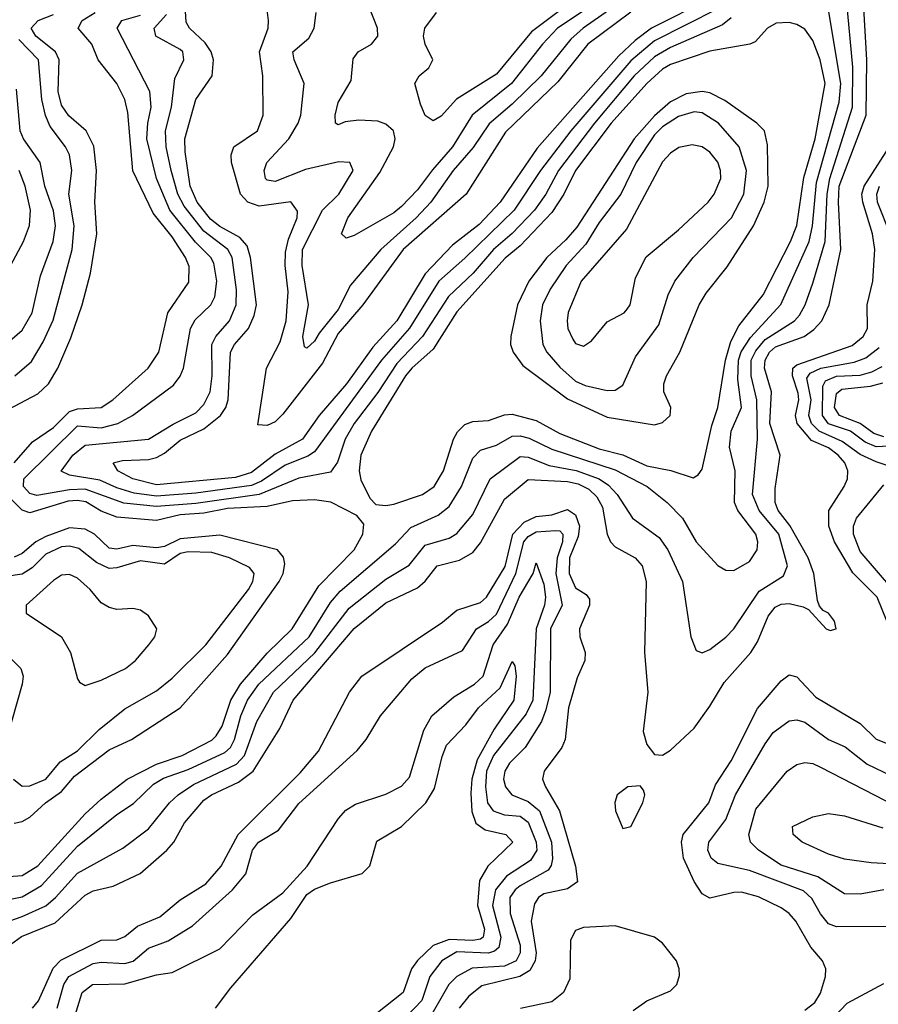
# Model space of a CAD drawing. Header units: inches. Extents: x 884549 to 1028252, y 526810 to 653624.
# Tile 998 of 1056: x 1015724 to 1017896, y 632000 to 634492. Entities that reach past the tile are written whole.
import ezdxf

# ---------------------------------------------------------------- set-up
doc = ezdxf.new("R2010")
doc.units = ezdxf.units.IN
doc.header["$MEASUREMENT"] = 0
doc.layers.add('B0613', color=7, linetype='Continuous')

msp = doc.modelspace()

# ---------------------------------------------------------------- linework, layer by layer
at = {"layer": 'B0613', "color": 5}
for points, elevation in [([(1017243.1, 634576.9), (1017084.3, 634470), (1017046.4, 634430), (1016968.3, 634330), (1016868.8, 634250), (1016819.1, 634170), (1016767.9, 634112.1), (1016730, 634060.7), (1016690, 634018.9), (1016670, 634003.1), (1016570, 633945.4), (1016550, 633939.1), (1016538.3, 633950), (1016554.2, 633990), (1016634.9, 634105.1), (1016669.6, 634170), (1016673.8, 634190), (1016669.5, 634210), (1016650, 634227.7), (1016630, 634235.1), (1016582.2, 634237.8), (1016547, 634233), (1016530, 634226), (1016522.9, 634230), (1016521.6, 634250), (1016530, 634282.4), (1016562.5, 634337.5), (1016567.4, 634392.6), (1016579.8, 634410), (1016613.5, 634430), (1016629.8, 634450), (1016628.8, 634470), (1016605.7, 634530)], 1840), ([(1017263.3, 634550), (1017149.7, 634470), (1017117.8, 634442.2), (1017043.2, 634350), (1016970, 634277.5), (1016911.7, 634228.3), (1016871.4, 634168.6), (1016820.9, 634110), (1016764.1, 634030), (1016727.1, 633990), (1016637.6, 633910), (1016560.4, 633819.6), (1016530, 633758.2), (1016481.3, 633698.7), (1016470, 633678.4), (1016450, 633660.3), (1016444.2, 633664.2), (1016440.1, 633690), (1016454.9, 633770), (1016438.4, 633870), (1016439.8, 633910), (1016490.4, 634009.6), (1016530.9, 634050), (1016567.7, 634110), (1016558.7, 634130), (1016531.7, 634131.7), (1016447.2, 634112.8), (1016370, 634081.8), (1016350, 634085.2), (1016345.9, 634090), (1016342.5, 634110), (1016349.3, 634130), (1016404.8, 634190), (1016428.3, 634230), (1016434.9, 634250), (1016443.4, 634330), (1016418.7, 634390), (1016415, 634410), (1016455.3, 634444.7), (1016468.6, 634470), (1016474, 634510)], 1860), ([(1015650, 632194.7), (1015730, 632222.6), (1015790, 632249.2), (1015814.5, 632270), (1015870, 632331.5), (1015984.7, 632395.3), (1016050, 632443.8), (1016103.1, 632510), (1016124.5, 632530), (1016164, 632556), (1016272.6, 632607.4), (1016293, 632630), (1016324.1, 632715.9), (1016365.9, 632790), (1016470.9, 632889.1), (1016557.2, 633002.8), (1016650, 633076.2), (1016708.8, 633111.2), (1016750, 633161.6), (1016810, 633179.5), (1016830, 633191.4), (1016870, 633239.8), (1016913.7, 633330), (1016990, 633386.3), (1017010, 633384.8), (1017063.2, 633363.2), (1017131.2, 633351.2), (1017189.4, 633329.4), (1017213.3, 633313.4), (1017235.5, 633290), (1017274.4, 633230), (1017341.4, 633181.4), (1017363.2, 633150), (1017400.3, 633070), (1017421.4, 632930), (1017435.1, 632895.1), (1017450, 632889.2), (1017470, 632897.8), (1017510, 632929.5), (1017530, 632950.2), (1017594.7, 633045.3), (1017655.7, 633084.3), (1017666.3, 633110), (1017644.1, 633190), (1017594.5, 633250), (1017577.3, 633290), (1017590.2, 633429.8), (1017588.4, 633530), (1017573.9, 633590), (1017574.2, 633630), (1017585.9, 633654.1), (1017610, 633682.1), (1017684.1, 633730), (1017696.4, 633743.6), (1017710.9, 633770), (1017730, 633825.2), (1017761.4, 633930), (1017766.3, 634050), (1017773, 634090), (1017830.7, 634270), (1017831.5, 634371.5), (1017815.2, 634544.8)], 1940), ([(1017470, 634545.6), (1017321.8, 634470), (1017280.7, 634439.3), (1017239.9, 634400.2), (1017033.1, 634166.9), (1016939.7, 634030), (1016886.3, 633973.7), (1016818.5, 633921.5), (1016750, 633848.8), (1016677.6, 633730), (1016616.9, 633663.1), (1016550.8, 633570), (1016481.6, 633490), (1016439.6, 633430), (1016370, 633392), (1016310, 633345.9), (1016270, 633333.3), (1016070, 633314.6), (1016009.9, 633330), (1015972.5, 633350), (1015960.3, 633370), (1015983.7, 633376.3), (1016050, 633378.3), (1016070, 633383.8), (1016090, 633394.4), (1016130, 633427.4), (1016190, 633456.3), (1016231.8, 633490), (1016245.3, 633510), (1016251.7, 633530), (1016257.5, 633650), (1016267, 633670), (1016303.2, 633710), (1016317.3, 633742.7), (1016322.8, 633770), (1016308.1, 633890), (1016299.3, 633919.3), (1016280.7, 633940.7), (1016230, 633967.9), (1016206.8, 633986.8), (1016173.1, 634030), (1016155.6, 634070), (1016142.4, 634157.6), (1016141.9, 634190), (1016170, 634290), (1016211, 634350), (1016214.7, 634390), (1016208.1, 634410), (1016193, 634433), (1016153.4, 634470), (1016145.1, 634485.1), (1016142, 634542)], 1920), ([(1017270, 634510.8), (1017161.2, 634430), (1017085.4, 634334.6), (1016953.1, 634206.9), (1016853, 634050), (1016693.8, 633910), (1016592.1, 633770), (1016530, 633697.4), (1016490, 633622.8), (1016390, 633493.2), (1016370, 633474.3), (1016350, 633464.5), (1016326.4, 633466.4), (1016348.5, 633610), (1016383.3, 633676.7), (1016398.1, 633730), (1016403, 633803), (1016395.7, 633870), (1016396.7, 633903.3), (1016404.2, 633935.9), (1016426.3, 633990), (1016426.7, 634006.8), (1016410, 634030.7), (1016330, 634019.5), (1016301.1, 634030), (1016282.2, 634050), (1016259.9, 634130), (1016258.9, 634150), (1016266.1, 634170), (1016325.8, 634210), (1016339.6, 634250), (1016338.9, 634350), (1016330.3, 634410), (1016352.4, 634470), (1016353.8, 634490), (1016348.4, 634530)], 1880), ([(1017110, 634528.9), (1017018.7, 634461.3), (1016930, 634353.9), (1016829.2, 634290.8), (1016790, 634247.4), (1016770, 634235.6), (1016750, 634249.5), (1016737.7, 634277.7), (1016723.8, 634330), (1016734.7, 634350), (1016759.1, 634370), (1016768.7, 634390), (1016749.9, 634430), (1016745.2, 634450), (1016748.6, 634470), (1016778.2, 634510)], 1820), ([(1015650, 632256.3), (1015730, 632271.6), (1015779, 632301), (1015870, 632399.9), (1015970, 632480.5), (1016011.7, 632508.3), (1016062.9, 632557.1), (1016087.9, 632572.1), (1016150, 632594), (1016242.9, 632637.1), (1016256.9, 632650), (1016267.5, 632670), (1016283.3, 632730), (1016300.4, 632770), (1016329, 632810), (1016455.9, 632930), (1016510, 633016.9), (1016534.4, 633045.6), (1016674.8, 633165.2), (1016713.4, 633206.6), (1016782.3, 633237.7), (1016810, 633259.4), (1016841.8, 633310), (1016870, 633382.1), (1016890, 633402.4), (1016930, 633415.2), (1016970, 633437.8), (1016990, 633438.8), (1017012.5, 633432.5), (1017070, 633404.5), (1017230, 633352.8), (1017310.8, 633310), (1017361.9, 633270), (1017400.9, 633230), (1017435.1, 633170), (1017490, 633110.1), (1017510, 633098.3), (1017530, 633097.5), (1017570, 633120.5), (1017589.4, 633150), (1017591, 633170), (1017586.1, 633190), (1017540.6, 633250), (1017532.2, 633270), (1017533.7, 633350), (1017519.4, 633410), (1017523.8, 633450), (1017550, 633510), (1017540.8, 633580.8), (1017542.3, 633630), (1017548.7, 633651.3), (1017572.2, 633687.8), (1017649.2, 633770.8), (1017720.7, 633930), (1017729.6, 633970), (1017739.8, 634079.8), (1017796.8, 634283.2), (1017800.7, 634330), (1017770, 634517)], 1960), ([(1015682.2, 632137.8), (1015728.7, 632171.3), (1015813.6, 632206.4), (1015890, 632276.4), (1015910, 632287.1), (1015960.8, 632299.2), (1016029.1, 632330.9), (1016096.4, 632390), (1016114.3, 632410), (1016141.1, 632458.9), (1016190, 632516.3), (1016209.5, 632530.5), (1016277.6, 632562.4), (1016314.5, 632590), (1016381.9, 632698.1), (1016415.7, 632770), (1016570, 632951), (1016650, 633016.3), (1016730, 633053.7), (1016749.4, 633070.6), (1016779.6, 633110), (1016836.3, 633123.7), (1016870, 633143.5), (1016890, 633168.1), (1016950, 633278.3), (1017010, 633327.7), (1017110, 633322.7), (1017136.7, 633316.7), (1017163.6, 633303.6), (1017184, 633284), (1017198.4, 633258.4), (1017209.6, 633189.6), (1017218.5, 633170), (1017230, 633157.9), (1017281, 633130), (1017298.6, 633110), (1017308.5, 633070), (1017304.8, 632890), (1017313, 632790), (1017300.9, 632690), (1017310, 632657.1), (1017330, 632632), (1017350, 632630.3), (1017370, 632642.8), (1017430, 632699), (1017470, 632754.1), (1017505.7, 632814.3), (1017573, 632890), (1017590, 632917.6), (1017617.4, 632982.6), (1017635.1, 633004.9), (1017650, 633012.4), (1017670, 633013.9), (1017705.7, 633005.7), (1017719.1, 632999.1), (1017763.7, 632950), (1017774.3, 632945.7), (1017789, 632950), (1017785.1, 632970), (1017770, 632989.6), (1017756.3, 632996.3), (1017747.2, 633007.3), (1017741.7, 633021.7), (1017733.1, 633090), (1017718.6, 633130), (1017672, 633212), (1017642.2, 633250), (1017635, 633270), (1017634.8, 633305.2), (1017647.8, 633390), (1017621.7, 633470), (1017626, 633550), (1017608.3, 633610), (1017609.4, 633630), (1017620.2, 633650), (1017636, 633664), (1017708.4, 633690), (1017732.5, 633707.5), (1017752.7, 633730), (1017771.7, 633770), (1017801.4, 633910), (1017794.8, 634030), (1017796.8, 634070), (1017864.9, 634250), (1017866.4, 634390), (1017859.4, 634520.6)], 1920), ([(1015694.8, 633505.2), (1015770, 633545), (1015796.6, 633570), (1015820.3, 633610), (1015853.2, 633686.8), (1015882.4, 633770), (1015902.8, 633850), (1015919.5, 633950), (1015914.3, 634030), (1015918.5, 634110), (1015911.3, 634171.3), (1015892.6, 634210), (1015848.1, 634248.1), (1015830, 634275.2), (1015821.6, 634310), (1015823.9, 634390), (1015814.6, 634410), (1015764.7, 634450), (1015753.4, 634470), (1015770.4, 634490), (1015810, 634504.7)], 2020), ([(1015710, 633370.4), (1015756.9, 633423.1), (1015810, 633459.5), (1015850, 633500.1), (1015870, 633506.9), (1015930, 633510.4), (1015959.7, 633530), (1016049.3, 633610), (1016075.7, 633650), (1016099, 633750), (1016152.2, 633827.8), (1016153.1, 633866.9), (1016143.4, 633890), (1016110, 633942.4), (1016062.1, 634002.1), (1016010, 634109), (1015997.2, 634257.2), (1015990.3, 634290), (1015969.5, 634330), (1015922.3, 634390), (1015906.7, 634430), (1015872.3, 634470), (1015882.5, 634490), (1015915.4, 634510)], 1980), ([(1017523.5, 634496.5), (1017501.7, 634478.3), (1017370, 634421.2), (1017330, 634397.9), (1017278.1, 634350), (1017178.1, 634230), (1017086.5, 634110), (1017054.7, 634050), (1017026.5, 634010), (1016970, 633950.5), (1016922.5, 633910), (1016870.8, 633850), (1016808.8, 633791.2), (1016743, 633690), (1016678.3, 633621.7), (1016630, 633547.9), (1016570.1, 633470), (1016547.6, 633430), (1016527.9, 633372.1), (1016510, 633346.3), (1016430, 633331.7), (1016329.8, 633290.2), (1016170, 633267.1), (1016070, 633259.5), (1015987.8, 633267.8), (1015890, 633303.3), (1015850, 633301.9), (1015767.7, 633287.7), (1015750, 633292.8), (1015733.4, 633310), (1015734.5, 633330), (1015870, 633464.2), (1015930, 633459.2), (1015971.9, 633470), (1016009.3, 633490), (1016113.2, 633566.8), (1016130.3, 633589.7), (1016138.4, 633610), (1016155.7, 633710), (1016167.8, 633732.2), (1016207.7, 633770), (1016217.5, 633790), (1016222.4, 633830), (1016215.4, 633875.4), (1016207.3, 633890), (1016168.7, 633928.6), (1016103.8, 634010), (1016070.4, 634090), (1016045.4, 634190), (1016048, 634230), (1016056.9, 634270), (1016053.2, 634310), (1015970.4, 634470), (1015982.4, 634490), (1016030, 634503.3)], 1960), ([(1017490, 634519.3), (1017330, 634438.5), (1017270, 634387.5), (1017118.4, 634210), (1017041, 634110), (1016974.9, 634010), (1016850, 633888), (1016783.9, 633830), (1016710, 633710.9), (1016639.1, 633630), (1016470, 633397.9), (1016453.2, 633386.8), (1016395.7, 633364.3), (1016336, 633324), (1016310, 633313.2), (1016170, 633293.8), (1016070, 633285.7), (1016013.6, 633293.6), (1015970, 633306.8), (1015926.5, 633326.5), (1015850, 633339.1), (1015829.1, 633349.1), (1015858.4, 633390), (1015890, 633415.1), (1016050, 633429.8), (1016111.9, 633468.1), (1016170, 633496.9), (1016190, 633517.5), (1016205.9, 633550), (1016210.7, 633590), (1016210.2, 633670), (1016219.9, 633690), (1016254.5, 633730), (1016272, 633770), (1016272.1, 633807.9), (1016261.9, 633890), (1016250.4, 633910.4), (1016190, 633956.4), (1016139.7, 634019.7), (1016123.9, 634050), (1016107.3, 634110), (1016094.6, 634170), (1016092.7, 634210), (1016108.4, 634270), (1016116.8, 634343.2), (1016139, 634390), (1016136.7, 634410), (1016130, 634416.2), (1016068.4, 634450), (1016064.5, 634470), (1016095, 634505)], 1940), ([(1015711.9, 633590), (1015753.6, 633626.4), (1015783.4, 633676.6), (1015808.7, 633731.3), (1015857.1, 633910), (1015861.5, 633970), (1015848.4, 634050), (1015856.1, 634110), (1015849.9, 634150), (1015840.1, 634170), (1015801.4, 634221.4), (1015789.3, 634249.3), (1015779.7, 634290), (1015771.8, 634390), (1015721.6, 634441.6)], 2040), ([(1015590, 633585.7), (1015730, 633705.8), (1015755.7, 633750), (1015776.4, 633843.6), (1015808.6, 633930), (1015815, 633970), (1015810, 634007.6), (1015788, 634070), (1015775.6, 634130), (1015734, 634190), (1015725, 634210), (1015715.7, 634315.7)], 2060), ([(1017941.4, 632910), (1017892.9, 633030), (1017831.7, 633091.7), (1017785.4, 633170), (1017770.7, 633210), (1017770.5, 633249.5), (1017809.5, 633310), (1017817.8, 633330), (1017819.1, 633350), (1017811.4, 633370), (1017794.4, 633390), (1017770, 633408.5), (1017726.7, 633426.7), (1017690.7, 633470), (1017686.3, 633490), (1017694.8, 633530), (1017693.5, 633546.5), (1017678.6, 633590), (1017679.8, 633610), (1017690, 633618.6), (1017830, 633667.2), (1017857.6, 633690), (1017868.1, 633710), (1017867.2, 633770), (1017882.3, 633830), (1017886.9, 633910), (1017881.4, 633950), (1017856.4, 634030), (1017854.5, 634050), (1017859.9, 634070), (1017937.1, 634190)], 1880), ([(1015662.4, 633797.6), (1015733.4, 633930), (1015749, 633971), (1015751.5, 634010), (1015738.2, 634070), (1015722.9, 634110)], 2080), ([(1017927, 633947), (1017893.7, 634030), (1017891.7, 634050), (1017899.1, 634070)], 1860), ([(1017915.4, 633364.6), (1017890, 633372.8), (1017850, 633391.2), (1017804.1, 633424.1), (1017746.3, 633450), (1017727.2, 633470), (1017719.9, 633490), (1017725.6, 633530), (1017715.2, 633584.8), (1017723.1, 633596.9), (1017750.3, 633609.7), (1017834.7, 633625.3), (1017864.3, 633635.7), (1017898.1, 633661.9)], 1860), ([(1017970, 633414.8), (1017890, 633411), (1017862.8, 633422.8), (1017825.6, 633450), (1017770, 633469.2), (1017754.7, 633490), (1017755.4, 633564.6), (1017762.4, 633577.6), (1017790, 633589.9), (1017850, 633592.5), (1017879.6, 633600.4), (1017905.8, 633614.2)], 1840), ([(1017910, 633435.8), (1017884.6, 633444.6), (1017849.7, 633469.7), (1017797.7, 633490), (1017785.3, 633510), (1017790, 633545.8), (1017803.4, 633556.6), (1017875.7, 633564.3), (1017907.3, 633572.7)], 1820), ([(1015650, 632319.9), (1015730, 632326.2), (1015770, 632350.4), (1015890, 632481.7), (1015930, 632519.2), (1015995.8, 632570), (1016070, 632607.5), (1016135.4, 632630), (1016210, 632668.7), (1016221, 632679), (1016236.2, 632703.8), (1016258.1, 632770), (1016282.6, 632810), (1016350, 632888.8), (1016413.4, 632950), (1016480.8, 633059.2), (1016570.3, 633150), (1016592.4, 633190), (1016594.7, 633214.7), (1016576.9, 633236.9), (1016510.8, 633270.8), (1016470, 633277), (1016414.1, 633274.1), (1016350, 633259.9), (1016250, 633254.4), (1016190, 633242.6), (1016130, 633238.4), (1016070, 633224.6), (1015970, 633233.1), (1015930, 633247.9), (1015891.3, 633271.3), (1015870, 633275.2), (1015847.1, 633272.9), (1015750, 633243.9), (1015730, 633250.3), (1015668.4, 633310)], 1980), ([(1017932.7, 633050), (1017850, 633145.7), (1017832.9, 633190), (1017833.2, 633210), (1017840.9, 633230), (1017910, 633314.6)], 1860), ([(1015756.6, 631990), (1015771.5, 632008.5), (1015808.5, 632091.5), (1015828.4, 632111.6), (1015930, 632162.6), (1015970, 632163.2), (1015990, 632171.9), (1016022, 632198), (1016078.4, 632221.6), (1016130, 632264.1), (1016195, 632305), (1016233.3, 632350), (1016276.7, 632430), (1016433.9, 632586.1), (1016479.8, 632640.2), (1016558.4, 632790), (1016589.4, 632830), (1016793.1, 632966.9), (1016830, 632997), (1016890, 633016.9), (1016904.7, 633030), (1016952, 633108), (1016971.1, 633190), (1016999.9, 633220.1), (1017030, 633234.8), (1017070, 633238.7), (1017110, 633252), (1017130, 633239), (1017140.2, 633210), (1017136.3, 633183.7), (1017114.5, 633130), (1017113.7, 633090), (1017130, 633053.9), (1017157, 633037), (1017164.9, 633024.9), (1017165.6, 633010), (1017139.9, 632950), (1017141.2, 632930), (1017154.7, 632890), (1017153.5, 632870), (1017134.1, 632825.9), (1017112.4, 632750), (1017103.8, 632670), (1017095, 632650), (1017050.9, 632590), (1017046.8, 632570), (1017053.6, 632550), (1017089.1, 632490), (1017129.5, 632350), (1017134.8, 632310), (1017110, 632292.4), (1017050, 632279.4), (1017036, 632270), (1017025.8, 632254.2), (1017017.6, 632210), (1017030.4, 632130), (1017028.2, 632110), (1017014.6, 632085.4), (1016989.4, 632070.6), (1016893.4, 632046.6), (1016859.7, 632020.3), (1016835.4, 631990)], 1880), ([(1015710, 632458.1), (1015730, 632462.4), (1015750, 632473.3), (1015789.5, 632510), (1015830, 632538.8), (1015862.9, 632577.1), (1015950, 632644), (1016007.2, 632670), (1016130, 632750.5), (1016250, 632885.3), (1016380.4, 633070), (1016390.2, 633090), (1016394.5, 633114.5), (1016391.7, 633131.7), (1016375.8, 633150), (1016230, 633187.3), (1016130, 633177.8), (1016090, 633158.8), (1016070, 633155.1), (1016010, 633161.3), (1015970, 633152), (1015950, 633154.3), (1015913.5, 633190), (1015890, 633202.3), (1015850, 633205.6), (1015790, 633184.2), (1015765, 633170), (1015730, 633140.6), (1015710, 633131.5)], 2020), ([(1015818.6, 631990), (1015836, 632050), (1015848.1, 632070), (1015910, 632103.3), (1015930, 632106.6), (1015990, 632103), (1016010.9, 632109.1), (1016050, 632142.2), (1016099.6, 632160.4), (1016161, 632199), (1016262.5, 632290), (1016295.7, 632330), (1016313.2, 632390), (1016327.7, 632410), (1016379, 632441), (1016430, 632507.9), (1016577.7, 632642.3), (1016600.6, 632670), (1016636.3, 632730), (1016716.2, 632823.8), (1016750, 632851.1), (1016844.5, 632895.5), (1016879.4, 632950), (1016910, 632968.7), (1016930, 632987.5), (1016979, 633090), (1016999.3, 633170), (1017010, 633184.2), (1017030, 633195.7), (1017079.3, 633199.3), (1017090, 633198), (1017098, 633190), (1017097.3, 633170), (1017083.6, 633130), (1017080, 633090), (1017095.9, 633010), (1017067, 632950), (1017065.9, 632790), (1017055.2, 632744.8), (1017044.3, 632715.7), (1017002.2, 632650), (1016962.6, 632610), (1016950.8, 632590), (1016948, 632570), (1016953.1, 632550), (1016969.1, 632530), (1017010, 632513.3), (1017039.1, 632490), (1017069.1, 632410), (1017071.9, 632368.1), (1017068.5, 632351.5), (1017060.4, 632339.6), (1016990, 632299.5), (1016977.1, 632290), (1016964, 632270), (1016964.9, 632230), (1016990, 632150), (1016990, 632130), (1016979.6, 632110), (1016950, 632096.8), (1016868.9, 632091.1), (1016830, 632070.6), (1016809.7, 632050.3), (1016750, 631945.3)], 1860), ([(1015708.7, 632570), (1015730, 632552.3), (1015750, 632552.6), (1015790.4, 632570), (1015826.5, 632613.5), (1015870, 632641.4), (1015924.7, 632695.3), (1015990, 632748.1), (1016070, 632793.6), (1016110, 632825.2), (1016194.8, 632910), (1016302.8, 633050), (1016313.8, 633070), (1016317.3, 633090), (1016305.6, 633105.6), (1016255, 633130), (1016210, 633143), (1016150, 633144.9), (1016130, 633140.5), (1016090, 633113.8), (1016030, 633121.9), (1015970, 633104.4), (1015950, 633103.2), (1015918, 633118), (1015873.7, 633153.7), (1015850, 633159.2), (1015830, 633157.4), (1015790, 633138.8), (1015755.6, 633104.4), (1015730, 633088.9), (1015690, 633082.5)], 2040), ([(1015863.8, 631970), (1015882.2, 632030), (1015907.9, 632050), (1015990, 632051.6), (1016070, 632074.2), (1016110, 632080.3), (1016230, 632140.7), (1016313.8, 632226.2), (1016390, 632281.7), (1016451.2, 632350), (1016530.6, 632470), (1016549.1, 632490.9), (1016573.4, 632506.6), (1016650, 632531.4), (1016690, 632552.3), (1016710, 632574.9), (1016746.4, 632693.6), (1016766.7, 632730), (1016821.8, 632778.2), (1016874.1, 632810), (1016896.3, 632830), (1016921.6, 632910), (1016957.6, 632962.4), (1016987.4, 633030), (1017022.6, 633090), (1017030, 633117.4), (1017050, 633062.8), (1017053.7, 633030), (1017051.5, 633010), (1017030.2, 632950), (1017021.8, 632770), (1017004.8, 632735.2), (1016922.1, 632630), (1016905.1, 632590), (1016901.9, 632550), (1016907.7, 632510), (1016921.5, 632490), (1016950, 632479.3), (1016990, 632475.7), (1017010, 632460.6), (1017030.8, 632410), (1017032, 632390), (1017016.4, 632363.6), (1016955.4, 632324.6), (1016927.4, 632290), (1016920.2, 632250), (1016940.7, 632170), (1016936.3, 632143.7), (1016925.4, 632134.6), (1016910, 632129.8), (1016830, 632133), (1016791.7, 632110), (1016761.4, 632070), (1016741.3, 632010), (1016703.7, 631970)], 1840), ([(1015690, 632887.1), (1015727.3, 632850), (1015732.6, 632830), (1015730.7, 632810), (1015691, 632670)], 2040), ([(1016219.6, 631990), (1016258.5, 632041.5), (1016410, 632217), (1016450, 632277.5), (1016470, 632291.2), (1016510, 632307.3), (1016590, 632331.1), (1016610, 632350.2), (1016627, 632413), (1016690, 632450.1), (1016751.7, 632510), (1016773.6, 632546.4), (1016792.7, 632627.3), (1016804, 632656), (1016852.4, 632707.6), (1016884.9, 632750), (1016939.5, 632800.5), (1016970, 632867.4), (1016976.7, 632856.7), (1016979.9, 632830), (1016973.9, 632770), (1016923.9, 632696.1), (1016881.5, 632618.5), (1016867.9, 632570), (1016865.3, 632534.7), (1016867.6, 632487.6), (1016878.2, 632458.2), (1016901.8, 632441.8), (1016953.4, 632430), (1016971.1, 632410), (1016908.2, 632350), (1016886.9, 632313.1), (1016882.1, 632250), (1016899.4, 632190), (1016896.5, 632170), (1016890, 632164.5), (1016870, 632161.5), (1016810, 632164.1), (1016770, 632148.7), (1016730, 632111.2), (1016715.3, 632090), (1016694.4, 632030), (1016625.3, 631974.7)], 1820), ([(1017710, 631985.1), (1017735.6, 632004.4), (1017750, 632028), (1017762, 632070), (1017762.8, 632090), (1017755, 632110), (1017724.8, 632144.8), (1017687.1, 632210), (1017670.2, 632230.2), (1017650, 632244.5), (1017592.4, 632272.4), (1017550, 632283.8), (1017530, 632283.2), (1017470, 632268.4), (1017450, 632279.9), (1017430, 632311.1), (1017403.4, 632370), (1017397.6, 632410), (1017402.1, 632430), (1017467.3, 632510), (1017484.4, 632555.6), (1017523.8, 632616.2), (1017590, 632748.5), (1017650, 632818.6), (1017670, 632834), (1017690, 632828.3), (1017737.4, 632777.4), (1017850, 632710.5), (1017890, 632670.9), (1017970, 632639.6)], 1880), ([(1017916.7, 632196.7), (1017790, 632196.3), (1017770, 632204), (1017750, 632228.6), (1017727.9, 632267.9), (1017706.9, 632286.9), (1017570, 632338.8), (1017490, 632356.2), (1017473.4, 632370), (1017464.6, 632390), (1017466.9, 632410), (1017510, 632467.6), (1017534.5, 632530), (1017610, 632659.1), (1017630, 632688.2), (1017670, 632717.2), (1017690, 632719.6), (1017710, 632714.4), (1017770, 632670.1), (1017811.6, 632651.6), (1017867.6, 632607.6), (1017970, 632558.8)], 1860), ([(1017910.1, 632289.9), (1017850, 632278.5), (1017810, 632279.9), (1017742.9, 632322.9), (1017650, 632352.3), (1017593.1, 632390), (1017572.7, 632410), (1017568.5, 632430), (1017585.9, 632494.1), (1017665, 632590), (1017690, 632606.6), (1017710, 632612.3), (1017730, 632609.6), (1017750, 632600.3), (1017941.2, 632501.2)], 1840), ([(1017970, 632353.3), (1017877.9, 632357.8), (1017810, 632367.4), (1017770, 632379.6), (1017702.8, 632410), (1017680.3, 632430), (1017678.9, 632450), (1017730, 632474.8), (1017770, 632482.6), (1017810, 632476.8), (1017907, 632447)], 1820), ([(1017275.7, 631984.3), (1017310, 632008.5), (1017370, 632033.9), (1017386.2, 632050), (1017392.7, 632072.7), (1017392.4, 632090), (1017385.3, 632110), (1017350, 632155.1), (1017329.9, 632169.9), (1017230, 632198.4), (1017150, 632194.6), (1017130, 632187), (1017117.3, 632162.7), (1017115.3, 632064.7), (1017099.2, 632030), (1017070, 632005.9), (1016990.8, 631989.2)], 1920), ([(1017766.4, 631950), (1017816.8, 632003.2), (1017910, 632052.6)], 1860)]:
    msp.add_lwpolyline(points, dxfattribs=dict(at, elevation=elevation))
for points, elevation in [([(1017670, 634484.5), (1017637.2, 634482.8), (1017615.8, 634470), (1017584.2, 634435.9), (1017570.6, 634429.4), (1017470, 634412.4), (1017370, 634378), (1017350, 634366.2), (1017310, 634330.5), (1017219.9, 634230), (1017129.6, 634110), (1017100.1, 634050), (1017070, 634003.5), (1016990, 633919.6), (1016952.1, 633887.9), (1016830, 633752.3), (1016770, 633657.5), (1016715.9, 633610), (1016699.5, 633590), (1016614.1, 633450), (1016587, 633390), (1016583, 633350), (1016586.9, 633326.9), (1016610, 633281.1), (1016625.2, 633265.2), (1016650, 633261.9), (1016670, 633266), (1016742.9, 633290), (1016772.1, 633310), (1016795.7, 633350), (1016821.4, 633430), (1016831.6, 633448.4), (1016850, 633467.6), (1016870, 633474.9), (1016910, 633477), (1016950, 633491.9), (1016970, 633493), (1017030, 633477.1), (1017090, 633444.1), (1017190, 633405.6), (1017250, 633390.5), (1017310, 633362.8), (1017371.1, 633351.1), (1017427.9, 633332.1), (1017440.5, 633339.5), (1017450, 633354.4), (1017475.1, 633464.9), (1017489.9, 633510), (1017509.1, 633630), (1017522.8, 633677.2), (1017543.4, 633716.6), (1017604.8, 633795.2), (1017673.8, 633930), (1017689.4, 633970.6), (1017707.6, 634092.4), (1017735.7, 634190), (1017761.7, 634330), (1017749, 634390), (1017730, 634438.7), (1017710, 634467.5), (1017690, 634479.9)], 1980), ([(1017450.2, 634310.2), (1017410, 634304.3), (1017370, 634283.4), (1017330, 634248.6), (1017278.3, 634190), (1017133.2, 633966.8), (1017105.6, 633934.4), (1017057.1, 633890), (1017011.7, 633830), (1016983.1, 633770), (1016966.7, 633690), (1016965.9, 633670), (1016972, 633650), (1016996.5, 633616.5), (1017110, 633532.5), (1017210, 633485.6), (1017330, 633466.8), (1017350, 633472.1), (1017369.2, 633490), (1017370.7, 633510), (1017353.7, 633550), (1017353.6, 633570), (1017360.1, 633590), (1017394.1, 633650), (1017443, 633770), (1017460.6, 633799.4), (1017513.7, 633866.3), (1017580.2, 633970), (1017607.4, 634030), (1017617.6, 634070), (1017615.2, 634175.2), (1017607.6, 634210), (1017588.5, 634230), (1017507.3, 634287.3), (1017470, 634306.7)], 2020), ([(1017430, 634258.8), (1017390, 634246.3), (1017350, 634220.5), (1017330, 634200.2), (1017283.2, 634130), (1017244.6, 634050), (1017190, 633978.5), (1017156.1, 633923.9), (1017106.6, 633870), (1017065.9, 633810), (1017046.3, 633770), (1017040.4, 633730), (1017047.1, 633670), (1017057, 633650), (1017090, 633612.3), (1017130, 633577.1), (1017154.4, 633565.6), (1017210, 633553), (1017230, 633553.8), (1017250, 633567.2), (1017281.5, 633638.5), (1017340.8, 633719.2), (1017364.4, 633795.6), (1017381.5, 633830), (1017427.1, 633890), (1017524.1, 633990), (1017555.8, 634050), (1017562.7, 634110), (1017543.8, 634170), (1017491.5, 634230), (1017450, 634256)], 2040), ([(1017425.4, 634174.6), (1017391.6, 634168.4), (1017370, 634153.8), (1017350, 634131.6), (1017258.6, 633961.4), (1017144.3, 633830), (1017111, 633751), (1017108.5, 633730), (1017110.7, 633710), (1017122.9, 633682.9), (1017130, 633672), (1017150, 633665.1), (1017170, 633678.6), (1017210, 633726.8), (1017252.6, 633750), (1017261, 633759), (1017267.8, 633770), (1017281.6, 633838.4), (1017308.8, 633891.2), (1017390, 633960.3), (1017465.3, 634030), (1017480.7, 634050), (1017497.1, 634090), (1017496.7, 634110), (1017490, 634131.3), (1017470, 634156.1), (1017450, 634169.8)], 2060), ([(1015850, 633087.4), (1015830, 633085.6), (1015810, 633072.7), (1015740.3, 633010), (1015740.3, 632990), (1015830.2, 632930), (1015852.7, 632890), (1015870, 632824), (1015875.3, 632815.3), (1015890, 632807.2), (1015930, 632820.2), (1015991.9, 632850), (1016016.8, 632870), (1016051.1, 632910), (1016066.3, 632930), (1016071.2, 632950), (1016050, 632983), (1016030, 632997.6), (1016010, 633001.4), (1015970, 632999.1), (1015950, 633003.9), (1015930, 633016.2), (1015902.2, 633050), (1015870, 633078.5)], 2060), ([(1017293.3, 632553.3), (1017262, 632550), (1017235.6, 632530), (1017229.5, 632510.5), (1017231.2, 632490), (1017250, 632445.3), (1017270, 632450.3), (1017299.8, 632510), (1017305.1, 632530), (1017302.3, 632542.3)], 1920)]:
    msp.add_lwpolyline(points, close=True, dxfattribs=dict(at, elevation=elevation))

doc.saveas('drawing.dxf')
